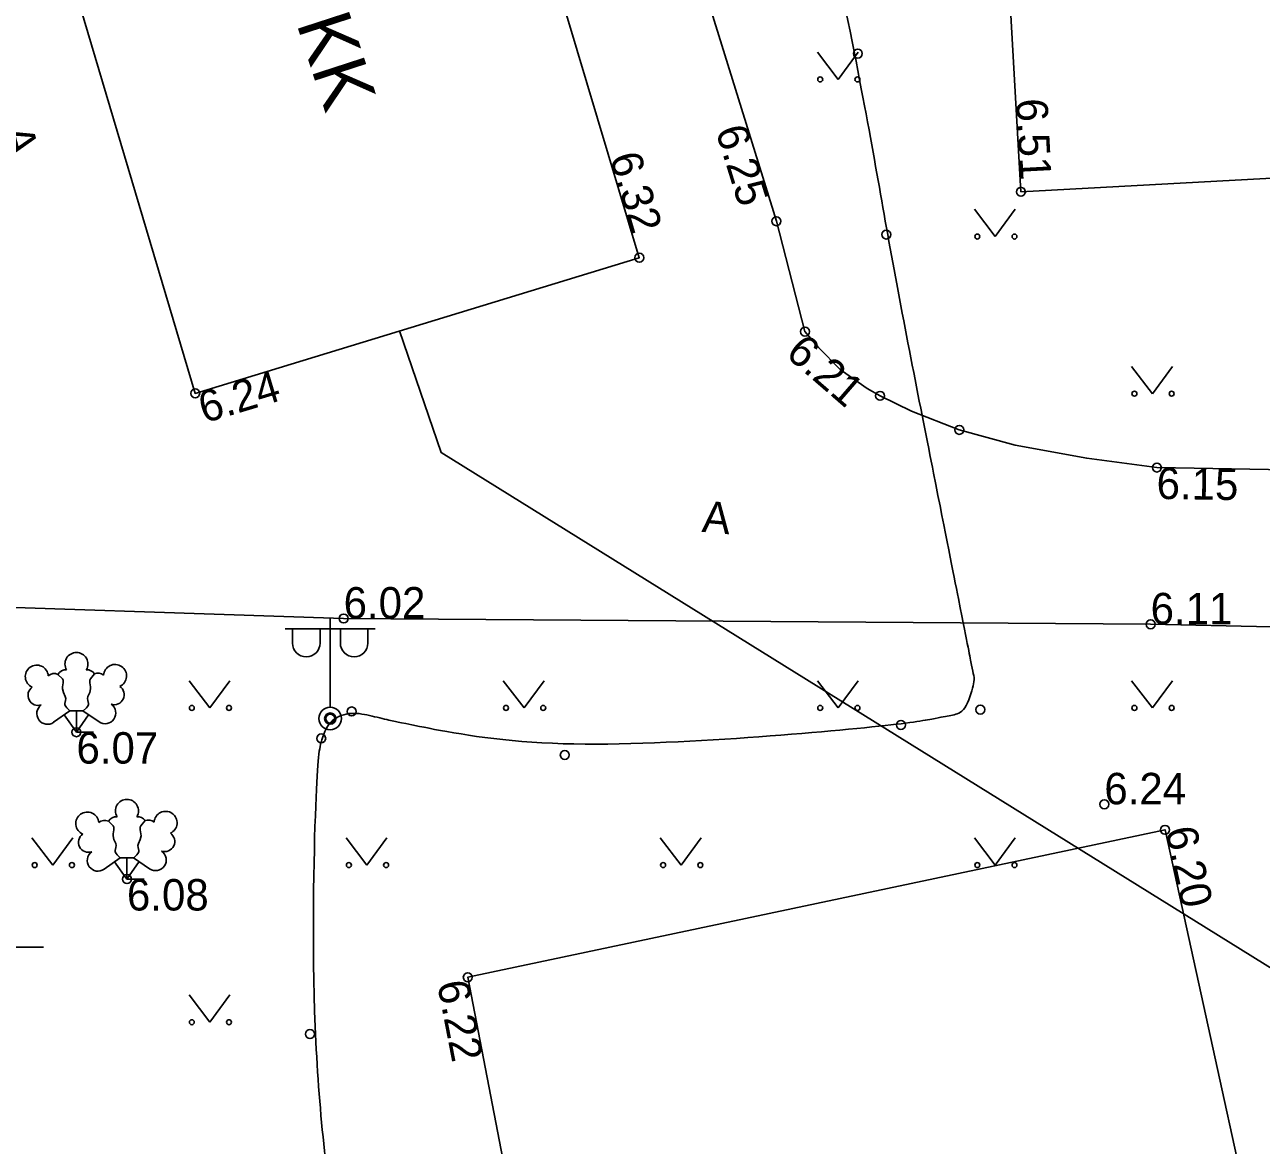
# Model space of a CAD drawing. Extents: x 473307 to 473719, y 6532843 to 6533381.
# Drawn here: x 473403.15 to 473430.7, y 6533155.23 to 6533180.18 of the extents above; entities that cross this region are included whole.
import ezdxf

# ---------------------------------------------------------------- set-up
doc = ezdxf.new("R2010")
doc.units = 0
for name, color, linetype in [('Default', 7, 'Continuous'), ('HALJASTUS', 7, 'Continuous'), ('HOONE', 7, 'Continuous'), ('KORGUS', 7, 'Continuous'), ('MPKAABEL', 7, 'Continuous'), ('POST', 7, 'Continuous'), ('PUU', 7, 'Continuous'), ('TEE', 7, 'Continuous'), ('TRUUP', 7, 'Continuous')]:
    doc.layers.add(name, color=color, linetype=linetype)

# ---------------------------------------------------------------- blocks, each defined once
blk = doc.blocks.new('MEPOST')
at = {"layer": 'Default'}
blk.add_circle((0, 0), 0.5, dxfattribs=at)
for start, end in [(0, 180), (180, 0)]:
    blk.add_arc((0, 0), 0.25, start, end, dxfattribs=at)
blk = doc.blocks.new('VAPOS2')
at = {"layer": 'Default'}
for p, q in [((0, 0.5), (0, 4.5)), ((0, 4), (-2, 4)), ((-1.679, 3.358), (-1.679, 4)), ((-0.453, 3.358), (-0.453, 4)), ((0, 4), (2, 4)), ((0.453, 3.358), (0.453, 4)), ((1.679, 3.358), (1.679, 4))]:
    blk.add_line(p, q, dxfattribs=at)
for centre in [(-1.066, 3.358), (1.066, 3.358)]:
    blk.add_arc(centre, 0.613, 180, 0, dxfattribs=at)
blk = doc.blocks.new('MURU')
at = {"layer": 'Default'}
for p, q in [((-0.927, 1.213), (0, 0)), ((0, 0), (0.891, 1.213))]:
    blk.add_line(p, q, dxfattribs=at)
for centre in [(-0.802, 0), (0.856, 0)]:
    blk.add_circle(centre, 0.11, dxfattribs=at)
blk = doc.blocks.new('LEHTP3')
at = {"layer": 'Default'}
for p, q in [((-1.02, 0.44), (-0.3, 0.95)), ((0, 0), (-0.55, 0.77)), ((-0.3, 0.95), (0.29, 0.95)), ((0, 0), (0, 0.95)), ((0, 0), (0.54, 0.78)), ((0.29, 0.95), (1.01, 0.46)), ((0.76, 0), (0, 0))]:
    blk.add_line(p, q, dxfattribs=at)
for points in [[(-0.825, 2.575), (-0.62, 2.37), (-0.59, 2.31), (-0.59, 2.2), (-0.62, 2.02), (-0.62, 1.93), (-0.58, 1.77), (-0.5, 1.59), (-0.48, 1.5), (-0.49, 1.41), (-0.52, 1.28), (-0.52, 1.22), (-0.48, 1.14), (-0.43, 1.08), (-0.3, 0.95)], [(0.808, 2.603), (0.62, 2.37), (0.59, 2.31), (0.59, 2.2), (0.62, 2.02), (0.63, 1.93), (0.59, 1.77), (0.51, 1.59), (0.49, 1.5), (0.5, 1.41), (0.53, 1.28), (0.53, 1.22), (0.49, 1.14), (0.44, 1.08), (0.3, 0.95)]]:
    blk.add_lwpolyline(points, dxfattribs=at)
for centre, radius, start, end in [((0, 3.04), 0.512, 90.0013, 211.0159), ((0, 3.04), 0.512, 328.9841, 89.9987), ((-1.767, 2.474), 0.512, 125.5389, 246.5536), ((-1.767, 2.474), 0.512, 4.5218, 125.5364), ((-0.475, 2.375), 0.403, 84.7965, 150.2995), ((0.475, 2.375), 0.403, 34.3857, 95.2035), ((1.721, 2.506), 0.512, 55.522, 176.5367), ((1.721, 2.506), 0.512, 294.5049, 55.5195), ((-0.994, 2.209), 0.403, 65.2382, 130.7412), ((0.953, 2.227), 0.403, 50.3173, 111.1351), ((-1.711, 1.64), 0.448, 125.4667, 288.5349), ((1.68, 1.671), 0.448, 252.5235, 55.5918), ((-1.292, 0.828), 0.475, 125.5377, 305.5366), ((1.277, 0.852), 0.475, 235.5219, 55.5208)]:
    blk.add_arc(centre, radius, start, end, dxfattribs=at)

msp = doc.modelspace()

# ---------------------------------------------------------------- linework, layer by layer
at = {"layer": 'HOONE'}
msp.add_lwpolyline([(473403.472, 6533183.664), (473413.359, 6533186.622), (473416.839, 6533174.996), (473406.945, 6533171.974), (473403.472, 6533183.664)], dxfattribs=at)
at = {"layer": 'KORGUS'}
for centre in [(473421.708, 6533179.543), (473425.34, 6533176.463), (473419.893, 6533175.809), (473422.341, 6533175.512), (473416.839, 6533174.996), (473420.53, 6533173.349), (473406.945, 6533171.974), (473422.204, 6533171.919), (473423.968, 6533171.161), (473428.37, 6533170.322), (473410.252, 6533166.959), (473428.231, 6533166.83), (473410.433, 6533164.888), (473424.439, 6533164.929), (473409.953, 6533164.731), (473422.668, 6533164.588), (473404.3, 6533164.427), (473409.752, 6533164.287), (473415.18, 6533163.919), (473427.2, 6533162.821), (473428.553, 6533162.252), (473405.425, 6533161.155), (473413.019, 6533158.968), (473409.502, 6533157.703)]:
    msp.add_circle(centre, 0.1, dxfattribs=at)
at = {"layer": 'MPKAABEL'}
msp.add_lwpolyline([(473453.683, 6533162.119), (473454.659, 6533155.599), (473454.399, 6533155.043), (473446.279, 6533153.709), (473441.555, 6533153.016), (473440.664, 6533153.11), (473412.423, 6533170.653), (473411.494, 6533173.363)], dxfattribs=at)
msp.add_open_spline([(473557.128, 6533166.896), (473557.202, 6533167.153), (473557.17, 6533167.374), (473557.049, 6533167.727), (473556.952, 6533168.034), (473556.879, 6533168.251), (473556.724, 6533168.7), (473555.529, 6533172.103), (473554.018, 6533176.143), (473551.965, 6533180.794), (473542.001, 6533194.467), (473528.815, 6533203.479), (473521.877, 6533205.787), (473521.549, 6533205.862), (473521.332, 6533205.91), (473521.125, 6533205.955), (473520.94, 6533205.994), (473520.783, 6533206.026), (473520.617, 6533205.983), (473520.549, 6533205.81), (473520.512, 6533205.71), (473520.33, 6533205.301), (473520.277, 6533205.676), (473520.247, 6533205.87), (473520.186, 6533205.982), (473520.155, 6533206.063), (473520.032, 6533206.188), (473519.647, 6533206.25), (473519.297, 6533206.303), (473518.91, 6533206.37), (473518.338, 6533206.457), (473517.785, 6533206.534), (473517.113, 6533206.617), (473504.722, 6533206.361), (473489.125, 6533201.073), (473481.589, 6533195.708), (473477.331, 6533191.94), (473475.034, 6533189.807), (473474.489, 6533189.292), (473474.068, 6533188.932), (473473.832, 6533188.684), (473473.679, 6533188.468), (473473.566, 6533188.217), (473473.476, 6533188.304), (473473.306, 6533188.406), (473473.134, 6533188.531), (473472.969, 6533188.652), (473471.778, 6533189.567), (473469.957, 6533190.966), (473467.155, 6533193.119), (473463.064, 6533196.262), (473458.646, 6533199.657), (473454.573, 6533202.786), (473453.666, 6533203.482), (473453.293, 6533203.769), (473452.995, 6533203.998), (473452.474, 6533204.222), (473452.213, 6533204.228), (473451.967, 6533204.234), (473451.474, 6533204.245), (473450.255, 6533204.273), (473449.394, 6533204.293), (473448.978, 6533204.302), (473448.578, 6533204.312), (473448.301, 6533204.318), (473447.638, 6533204.311), (473446.313, 6533204.297), (473445.312, 6533204.286), (473443.932, 6533204.272), (473441.622, 6533204.247), (473436.282, 6533204.191), (473430.619, 6533203.804), (473423.016, 6533203.284), (473416.174, 6533202.8), (473411.7, 6533202.424), (473406.989, 6533202.027), (473406.298, 6533201.969), (473405.901, 6533201.936), (473405.663, 6533201.916), (473405.247, 6533201.618), (473405.511, 6533201.478), (473405.706, 6533201.471), (473405.859, 6533201.485), (473406.073, 6533201.505), (473406.3, 6533201.526), (473406.699, 6533201.563), (473407.182, 6533201.607), (473407.617, 6533201.647), (473410.794, 6533201.939), (473414.597, 6533202.289), (473416.16, 6533202.433), (473416.748, 6533202.487), (473416.992, 6533202.509), (473417.116, 6533202.479), (473417.282, 6533202.408), (473417.308, 6533202.242), (473417.347, 6533201.989), (473417.396, 6533201.677), (473417.449, 6533201.337), (473417.509, 6533200.949), (473418.04, 6533197.53), (473418.813, 6533192.552), (473421.708, 6533179.543), (473422.341, 6533175.512), (473423.507, 6533169.632), (473424, 6533167.141), (473424.184, 6533166.215), (473424.244, 6533165.909), (473424.294, 6533165.662), (473424.314, 6533165.561), (473424.105, 6533164.865), (473423.816, 6533164.809), (473423.525, 6533164.753), (473422.668, 6533164.588), (473418.846, 6533164.247), (473414.425, 6533164.061), (473411.47, 6533164.651), (473411.357, 6533164.673), (473410.881, 6533164.787), (473410.433, 6533164.888), (473409.953, 6533164.731), (473409.752, 6533164.287), (473409.631, 6533163.669), (473409.502, 6533157.703), (473410.074, 6533152.735), (473410.969, 6533148.729), (473415.098, 6533136.501), (473416.702, 6533131.364), (473421.711, 6533117.606), (473423.352, 6533113.701), (473430.005, 6533097.933), (473437.623, 6533088.588), (473441.02, 6533084.73), (473450.501, 6533069.242), (473457.775, 6533058.053), (473462.215, 6533052.558), (473465.73, 6533047.735), (473467.401, 6533046.054), (473469.034, 6533044.411), (473472.353, 6533043.145), (473481.411, 6533040.582), (473489.023, 6533038.632), (473491.007, 6533038.103), (473491.686, 6533037.936), (473492.014, 6533037.852), (473492.476, 6533037.76), (473492.806, 6533038.095), (473492.829, 6533038.485), (473492.856, 6533039.18), (473492.795, 6533042.335), (473492.716, 6533044.024), (473492.683, 6533044.743), (473492.671, 6533044.987), (473492.823, 6533045.601), (473492.984, 6533045.289), (473492.985, 6533045.105), (473493.028, 6533044.585), (473493.105, 6533042.767), (473493.222, 6533039.506), (473493.206, 6533038.15), (473493.196, 6533038.01), (473493.2, 6533037.815), (473493.516, 6533037.437), (473493.94, 6533037.314), (473494.338, 6533037.204), (473496.451, 6533036.58), (473497.497, 6533036.067), (473498.11, 6533035.695), (473498.481, 6533035.454), (473498.784, 6533035.294), (473499.155, 6533035.524), (473499.568, 6533035.786), (473499.965, 6533035.642), (473500.381, 6533035.468), (473500.664, 6533035.366), (473501.255, 6533035.156), (473502.131, 6533034.826), (473503.015, 6533034.496), (473504.909, 6533033.785), (473507.281, 6533033.099), (473509.703, 6533032.392), (473510.465, 6533032.171), (473510.886, 6533032.05), (473511.297, 6533031.932), (473511.665, 6533031.668), (473511.711, 6533031.312), (473511.692, 6533030.835), (473511.632, 6533029.982), (473511.533, 6533028.937), (473511.486, 6533028.283), (473511.407, 6533027.141), (473511.358, 6533026.503), (473511.358, 6533025.257), (473511.617, 6533023.934), (473511.536, 6533023.5), (473511.414, 6533022.901), (473511.43, 6533022.205), (473511.677, 6533020.728), (473511.888, 6533019.916), (473512.37, 6533017.914), (473512.52, 6533015.831), (473512.626, 6533013.709), (473512.595, 6533013.242), (473512.387, 6533012.718), (473557.128, 6533166.896), (473512.387, 6533012.718)], degree=3, dxfattribs=at)
at = {"layer": 'TEE'}
for points in [[(473423.879, 6533202.315), (473440.889, 6533203.308), (473442.399, 6533177.392), (473425.34, 6533176.463), (473423.879, 6533202.315)], [(473415.393, 6533190.304), (473419.893, 6533175.809), (473420.53, 6533173.349), (473420.835, 6533172.993), (473421.317, 6533172.507), (473421.919, 6533172.08), (473422.204, 6533171.919), (473422.903, 6533171.574), (473423.968, 6533171.161), (473425.212, 6533170.82), (473426.809, 6533170.529), (473428.37, 6533170.322), (473442.481, 6533170.073)], [(473393.12, 6533161.978), (473393.28, 6533162.35), (473393.608, 6533162.916), (473394.883, 6533164.355), (473395.954, 6533165.585), (473397.076, 6533166.533), (473397.331, 6533166.714), (473397.763, 6533166.972), (473398.414, 6533167.263), (473398.812, 6533167.281), (473400.045, 6533167.299), (473410.252, 6533166.959), (473428.231, 6533166.83), (473444.41, 6533166.476)], [(473418.132, 6533133.226), (473415.525, 6533145.988), (473413.019, 6533158.968), (473428.553, 6533162.252), (473431.371, 6533149.393), (473433.987, 6533136.687), (473418.132, 6533133.226)]]:
    msp.add_lwpolyline(points, dxfattribs=at)
at = {"layer": 'TRUUP'}
msp.add_lwpolyline([(473396.825, 6533158.357), (473401.664, 6533159.639), (473403.568, 6533159.639)], dxfattribs=at)

# ---------------------------------------------------------------- block references
at = {"layer": 'HALJASTUS', "xscale": 0.5, "yscale": 0.5}
for p in [(473421.271, 6533178.967), (473424.771, 6533175.467), (473428.271, 6533171.967), (473407.271, 6533164.967), (473414.271, 6533164.967), (473421.271, 6533164.967), (473428.271, 6533164.967), (473403.771, 6533161.467), (473410.771, 6533161.467), (473417.771, 6533161.467), (473424.771, 6533161.467), (473407.271, 6533157.967)]:
    msp.add_blockref('MURU', p, dxfattribs=at)
at = {"layer": 'POST', "xscale": 0.5, "yscale": 0.5}
for name in ['VAPOS2', 'MEPOST']:
    msp.add_blockref(name, (473409.953, 6533164.731), dxfattribs=at)
at = {"layer": 'PUU', "xscale": 0.5, "yscale": 0.5}
for p in [(473404.3, 6533164.427), (473405.425, 6533161.155)]:
    msp.add_blockref('LEHTP3', p, dxfattribs=at)

# ---------------------------------------------------------------- texts
at = {"layer": 'HOONE'}
msp.add_text('KK', height=1.2, rotation=288.0149, dxfattribs=at).set_placement((473409.194, 6533180.224))
at = {"layer": 'KORGUS'}
for s, rotation, p in [('6.51', 273, (473425.232, 6533178.527)), ('6.25', 287.2464, (473418.533, 6533177.83)), ('6.32', 286.6673, (473416.17, 6533177.232)), ('6.21', 319.1202, (473420.072, 6533172.82)), ('6.24', 16.6673, (473407.146, 6533171.304)), ('6.15', 359.1278, (473428.36, 6533169.623)), ('6.20', 282.3607, (473428.553, 6533162.252)), ('6.22', 280.9274, (473412.332, 6533158.835))]:
    msp.add_text(s, height=0.7, rotation=rotation, dxfattribs=at).set_placement(p)
for s, p in [('6.02', (473410.252, 6533166.959)), ('6.11', (473428.231, 6533166.83)), ('6.07', (473404.3, 6533163.727)), ('6.24', (473427.2, 6533162.821)), ('6.08', (473405.425, 6533160.455))]:
    msp.add_text(s, height=0.7, dxfattribs=at).set_placement(p)
at = {"layer": 'TEE'}
for rotation, p in [(285.0645, (473402.629, 6533177.825)), (354.8208, (473418.22, 6533168.89))]:
    msp.add_text('A', height=0.7, rotation=rotation, dxfattribs=at).set_placement(p)

doc.saveas('drawing.dxf')
